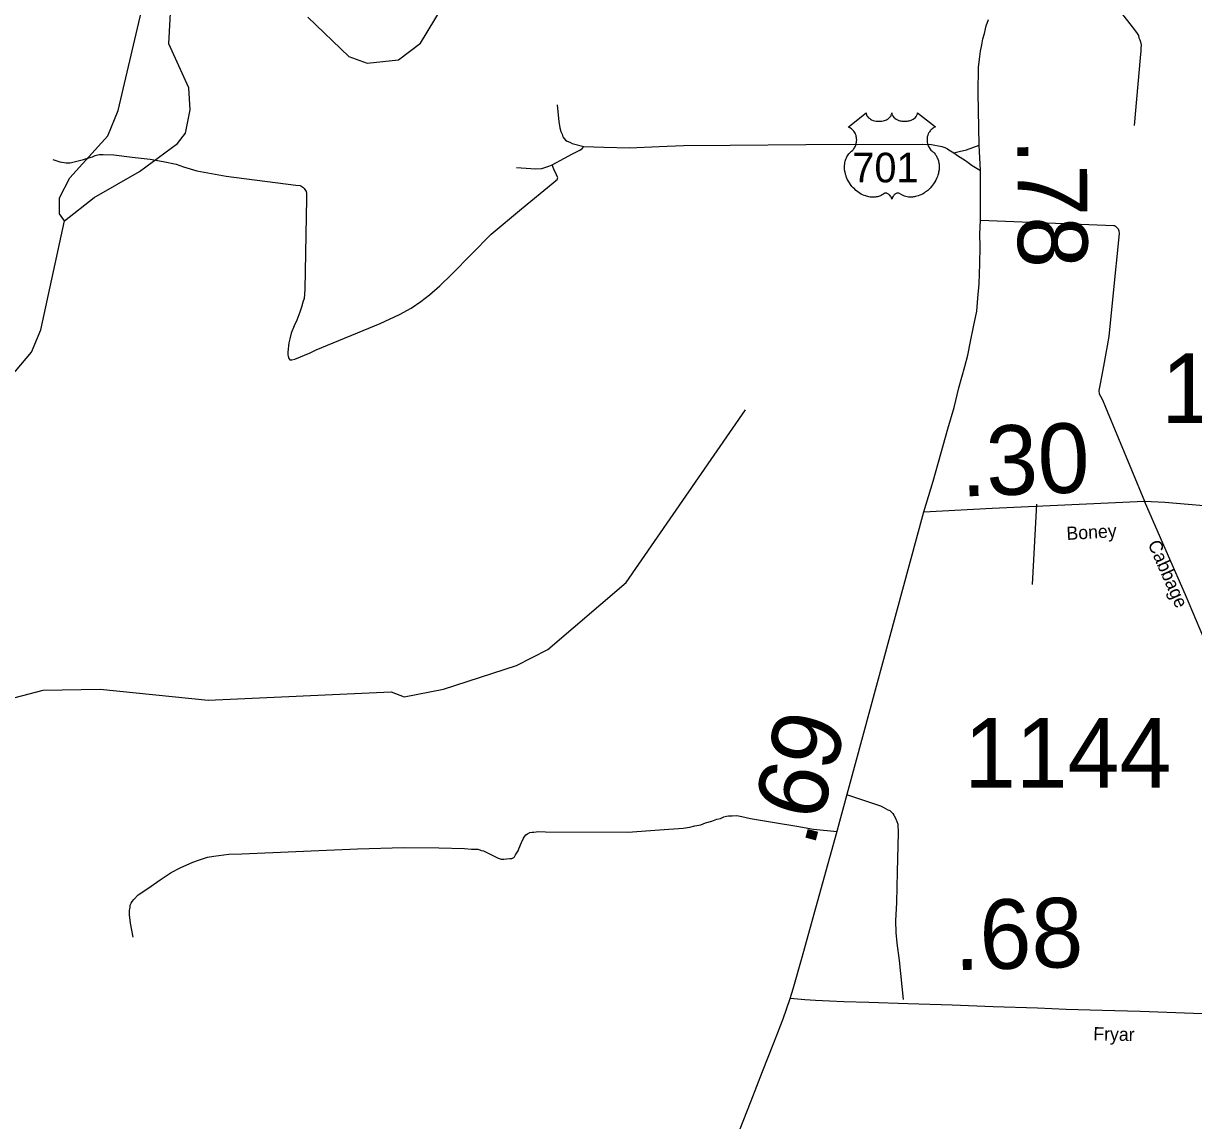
# Model space of a CAD drawing. Extents: x 2093524 to 2270757, y 289120 to 570408.
# Drawn here: x 2192870 to 2201272, y 409015 to 416892 of the extents above; entities that cross this region are included whole.
import ezdxf

# ---------------------------------------------------------------- set-up
doc = ezdxf.new("R2010")
doc.units = 0
for name, color, linetype in [('Exist Hydrographic Creek Single Shore', 7, 'Continuous'), ('Exist Hydrographic Misc Water Feature', 7, 'Continuous'), ('Exist Road Non-System Type 51', 7, 'Continuous'), ('Exist Road Primary US Attributed', 7, 'Continuous'), ('Exist Road Primary US Mileage Hundredths English Label', 7, 'Continuous'), ('Exist Road Primary US Shield CELL', 7, 'Continuous'), ('Exist Road Primary US Shield Number Label', 7, 'Continuous'), ('Exist Road Secondary Mileage Hundredths English Label', 7, 'Continuous'), ('Exist Road Secondary Type 51 Attributed', 7, 'Continuous'), ('Exist Road Secondary Type 51 Label', 7, 'Continuous'), ('Exist Road Secondary Type 51 Number Label', 7, 'Continuous')]:
    doc.layers.add(name, color=color, linetype=linetype)

msp = doc.modelspace()

# ---------------------------------------------------------------- linework, layer by layer
at = {"layer": 'Exist Hydrographic Creek Single Shore'}
for points in [[(2193164.3, 415475.1), (2193130.3, 415525), (2193130.3, 415639.8), (2193204.3, 415782.6), (2193476.4, 416085.5), (2193550.2, 416267.7), (2193817.4, 417410.4), (2193948.2, 417745.7), (2194393.1, 418567.8)], [(2190856.2, 413090.4), (2191079.3, 413433.8), (2191234.3, 413870.2), (2191342.2, 413943.5), (2191534.3, 413946.2), (2191743.3, 413856.8), (2191901.2, 413883.1), (2192000.2, 413933.6), (2192281.3, 414292.2), (2192714.2, 414339.3), (2192813.2, 414396.3), (2192929.3, 414531.8), (2192995.3, 414691.2), (2193164.3, 415475.1)], [(2192306.4, 411920.1), (2193012.3, 412106.1), (2193421.2, 412111.1), (2194196.3, 412033.3), (2195511.3, 412092.4), (2195603.4, 412057.8), (2195886.4, 412111.2), (2196410.3, 412281.2), (2196634.4, 412398), (2197197.5, 412878.9), (2198055.4, 414118)]]:
    msp.add_lwpolyline(points, dxfattribs=at)
at = {"layer": 'Exist Hydrographic Misc Water Feature'}
for points in [[(2194912.4, 416936), (2195205.4, 416654.6), (2195339.3, 416606), (2195563.4, 416631), (2195721.3, 416749.3), (2195927.4, 417092.9)], [(2193164.3, 415475.1), (2193379.2, 415641.3), (2193703.4, 415828.4), (2193977.3, 416029.6), (2194034.3, 416103.9), (2194067.3, 416270.5), (2194057.3, 416428.2), (2193913.3, 416745.9), (2193928.3, 417011.4)]]:
    msp.add_lwpolyline(points, dxfattribs=at)
at = {"layer": 'Exist Road Non-System Type 51'}
msp.add_line((2200144.9, 413441), (2200113, 412863.1), dxfattribs=at)
for points in [[(2200123, 417777.1), (2200830.7, 416866.5), (2200861.1, 416826.6), (2200875.4, 416804.6), (2200879.4, 416788.8), (2200885.6, 416772.9), (2200889.6, 416760.7), (2200895.8, 416738.9), (2200893.9, 416712.7), (2200891.9, 416694.7), (2200888.3, 416645), (2200843.9, 416158.8)], [(2196702.4, 416306.2), (2196708.8, 416234.3), (2196713.2, 416188.3), (2196721.4, 416142.2), (2196729.8, 416116.4), (2196737.9, 416096.3), (2196744.1, 416078.4), (2196752, 416064.5), (2196762, 416054.5), (2196774.3, 416046.7), (2196794.1, 416038.7), (2196810.4, 416030.9), (2196894.6, 416007.5)], [(2196665.3, 415876), (2196755.1, 415924.7), (2196812.8, 415955), (2196854.6, 415977.2), (2196864.5, 415981.2), (2196882.5, 415993.3), (2196894.6, 416007.5)], [(2196894.6, 416007.5), (2197038.4, 416002.4), (2197222.4, 415997.7), (2197434.1, 416007.3), (2197610.1, 416014.6), (2197943.8, 416018.8), (2198487.7, 416022.7), (2199323.2, 416024.4), (2199389.4, 416022.8), (2199463.2, 416009.1), (2199485.4, 416001.5), (2199503.6, 415991.6), (2199515.5, 415983.5), (2199549.6, 415963.8)], [(2199549.6, 415963.8), (2199587.5, 415972.2), (2199641.5, 415984.6), (2199731.1, 416017.3)], [(2199549.6, 415963.8), (2199583.8, 415938.2), (2199626, 415912.4), (2199654.1, 415892.5), (2199682.3, 415872.9), (2199740.6, 415835.3)], [(2193082.5, 415915.2), (2193130.7, 415897.5), (2193176.5, 415892), (2193204.7, 415890.2), (2193302.3, 415914.8), (2193340.2, 415927.2), (2193366.3, 415935.2), (2193386.2, 415943.3), (2193414.2, 415949.6), (2193442.1, 415951.7), (2193520.1, 415948.2), (2193650.3, 415931.1), (2193780.2, 415916.1), (2193874.4, 415900.8), (2193966.5, 415881.2), (2194020.6, 415861.8), (2194114.8, 415834.3), (2194194.9, 415818.9), (2194326.9, 415796), (2194825.2, 415731.3), (2194857.3, 415727.7), (2194863.1, 415725.6), (2194869.3, 415721.5), (2194877, 415715.8), (2194885.4, 415705.8), (2194899.4, 415685.8), (2194901.5, 415674), (2194901.7, 415635.9), (2194890.3, 414982.1), (2194884.7, 414915.9), (2194877, 414890.2), (2194867.1, 414855.9), (2194853.6, 414817.8), (2194833.8, 414761.8), (2194814.2, 414719.6), (2194792.5, 414667.5), (2194782.9, 414627.4), (2194775.1, 414599.3), (2194767.5, 414531.6), (2194769.7, 414511.5), (2194771.5, 414503.6), (2194775.8, 414485.5), (2194783.8, 414477.4), (2194797.9, 414475.5), (2194819.7, 414481.6), (2194929.5, 414526.7), (2194971.2, 414548.8), (2195431.6, 414738.1), (2195569.3, 414800.9), (2195652.9, 414847.5), (2195722.4, 414896), (2195786.3, 414944.2), (2195859.7, 415006.7), (2195947, 415091.3), (2196229, 415379.2), (2196445.8, 415560.5), (2196674.2, 415748.2), (2196703.9, 415774.2), (2196704, 415778.4), (2196706.1, 415784.3), (2196698, 415804.1), (2196677.5, 415846.2), (2196665.3, 415876)], [(2196409.7, 415858.1), (2196513.6, 415851.1), (2196547.6, 415847.2), (2196591.6, 415849.6), (2196641.5, 415866), (2196665.3, 415876)], [(2199741, 415479.5), (2200698.7, 415442), (2200704.9, 415440.2), (2200710.7, 415436.2), (2200718.8, 415428.1), (2200723, 415424.1), (2200729, 415416.1), (2200735, 415402.2), (2200737.2, 415384.5), (2200692.2, 414934), (2200662.5, 414644), (2200625.8, 414431.9), (2200600.6, 414303.8), (2200596.8, 414279.9), (2200591.1, 414255.8), (2200593.3, 414233.7), (2200603.4, 414215.8), (2200617.4, 414190), (2200639.9, 414138), (2200919.2, 413461.2)], [(2198785.7, 411354.4), (2199024.2, 411274.2), (2199042.4, 411266.3), (2199076.5, 411246.6), (2199090.4, 411240.8), (2199112.6, 411218.7), (2199118.6, 411206.7), (2199128.8, 411190.8), (2199141, 411163), (2199149.2, 411143.2), (2199149.6, 411081.1), (2199143.7, 410801.1), (2199139, 410581.1), (2199132.1, 410449.1), (2199134.7, 410365.4), (2199141, 410289.2), (2199157.3, 410164.7), (2199185.8, 409883.9)], [(2193658.8, 410331.5), (2193638.2, 410431.3), (2193631.9, 410493.1), (2193631.5, 410523.2), (2193635.5, 410545.1), (2193637.5, 410561.2), (2193643.3, 410575.2), (2193651.1, 410587.1), (2193663.2, 410601.3), (2193694.7, 410635.5), (2193764.5, 410682), (2193852, 410742.6), (2193931.5, 410797.1), (2193995.4, 410829.6), (2194087.1, 410870.1), (2194135, 410886.5), (2194190.8, 410906.7), (2194238.5, 410913.3), (2194344.4, 410927.9), (2194438.6, 410930.6), (2195267.9, 410966.3), (2195601.7, 410974.7), (2195853.5, 410972.3), (2196037.4, 410967.7), (2196087.6, 410964), (2196133.5, 410964.1), (2196147.5, 410958.3), (2196155.6, 410954.5), (2196173.6, 410950.5), (2196277.8, 410899.2), (2196300, 410891.6), (2196320, 410891.5), (2196338.1, 410893.8), (2196362.1, 410895.9), (2196377.8, 410895.9), (2196392.1, 410904.2), (2196395.8, 410908), (2196403.9, 410922), (2196421.6, 410952.1), (2196427.4, 410966.5), (2196445.1, 411012.4), (2196459, 411038.6), (2196464.9, 411050.7), (2196476.7, 411066.5), (2196488.6, 411074.8), (2196506.5, 411082.6), (2196522.6, 411084.9), (2196534.8, 411085), (2196550.6, 411089), (2196570.6, 411091.2), (2196618.5, 411087.6), (2197210.5, 411085.7), (2197436.2, 411103.1), (2197607.9, 411114.5), (2197654, 411120.8), (2197689.9, 411130.9), (2197733.7, 411139.2), (2197767.8, 411151.6), (2197813.6, 411163.9), (2197849.3, 411177.9), (2197875.3, 411184.3), (2197899.2, 411196.3), (2197917.3, 411200.5), (2197933.1, 411202.5), (2197959.4, 411202.9), (2197993.2, 411204.9), (2198027.1, 411197.3), (2198089.2, 411183.6), (2198261.5, 411154.9), (2198423.7, 411128.1), (2198543.6, 411107), (2198711.9, 411090.2)]]:
    msp.add_lwpolyline(points, dxfattribs=at)
at = {"layer": 'Exist Road Primary US Attributed'}
for points in [[(2199335.3, 413384.4), (2199401.9, 413605.7), (2199456.7, 413802.1), (2199507.5, 413980.5), (2199552.2, 414134.8), (2199585.2, 414276.8), (2199630.2, 414429.1), (2199649.6, 414511), (2199670.9, 414609.3), (2199692.3, 414713.5), (2199715.5, 414825.6), (2199722.6, 414919.6), (2199732.2, 415021.4), (2199737.1, 415165.6), (2199738.2, 415289.6), (2199737.7, 415379.5), (2199741, 415479.5), (2199740.6, 415835.3), (2199731.1, 416017.3), (2199724.8, 416393), (2199727.4, 416574.9), (2199734.8, 416634.8), (2199740.6, 416692.8), (2199752.3, 416737.1), (2199757.7, 416781), (2199769.7, 416819.1), (2199783.2, 416873.3), (2199798.9, 416919.2)], [(2198374.1, 409891.6), (2198397.3, 409961.8), (2198461.3, 410187.3), (2198608.3, 410715.9), (2198699.9, 411049), (2199335.3, 413384.4)], [(2196642.6, 405754.4), (2196732.8, 405925.6), (2196815.5, 406092.5), (2196906.1, 406261.3), (2197041.7, 406521.3), (2197133, 406709.4), (2197228.9, 406931.5), (2197299.4, 407107.9), (2197351.6, 407233.8), (2197418.7, 407413), (2197761.7, 408312.4), (2197836.6, 408498.8), (2197867, 408570.7), (2197932.4, 408737), (2198011.9, 408944.6), (2198096, 409156.9), (2198176.9, 409367.6), (2198257.2, 409572.7), (2198323.9, 409746), (2198374.1, 409891.6)]]:
    msp.add_lwpolyline(points, dxfattribs=at)
at = {"layer": 'Exist Road Primary US Shield CELL'}
msp.add_lwpolyline([(2198921.2, 416250.3), (2198921.6, 416244.9), (2198922.8, 416238.6), (2198923.8, 416235.4), (2198926.8, 416229.1), (2198931.7, 416221.8), (2198938.5, 416214.5), (2198946.1, 416208.2), (2198951.3, 416204.9), (2198960.1, 416200.2), (2198970, 416196), (2198981.1, 416192.8), (2198992.4, 416190.5), (2199004.8, 416189.2), (2199017, 416188.9), (2199030.2, 416189.9), (2199044.8, 416192.7), (2199051.6, 416194.5), (2199059.1, 416197.1), (2199066.1, 416199.9), (2199073.8, 416204), (2199079.9, 416208), (2199084.7, 416211.5), (2199091.6, 416218), (2199097, 416224.8), (2199099.3, 416228.6), (2199101.3, 416232.2), (2199103.9, 416240), (2199104.7, 416243.4), (2199105.2, 416250.5), (2199105.7, 416244.5), (2199106.3, 416240.8), (2199107.3, 416237.2), (2199108.8, 416233.3), (2199111.5, 416227.8), (2199114.6, 416223.3), (2199120.3, 416216.5), (2199123.9, 416213.2), (2199127.1, 416210.5), (2199135.9, 416204.5), (2199146.1, 416199.3), (2199151.1, 416197.1), (2199156.3, 416195.3), (2199162.8, 416193.3), (2199169.6, 416191.7), (2199176.2, 416190.6), (2199183.1, 416189.6), (2199190.1, 416189.1), (2199195.8, 416188.9), (2199202.8, 416189), (2199209.2, 416189.4), (2199215.8, 416190.1), (2199223.1, 416191.4), (2199229, 416192.6), (2199236.7, 416194.7), (2199243.7, 416197.2), (2199249.8, 416199.9), (2199257.8, 416204), (2199264.3, 416208.1), (2199269, 416211.9), (2199274.6, 416217), (2199279.9, 416223.2), (2199283, 416227.7), (2199285.2, 416232.3), (2199287.3, 416237.2), (2199288.5, 416242.3), (2199289.1, 416246.8), (2199289.3, 416250.7), (2199417.9, 416148.2), (2199414.8, 416147.1), (2199407.8, 416143.6), (2199402.3, 416140.4), (2199393.5, 416134.1), (2199389.7, 416130.7), (2199385.9, 416127.1), (2199382.4, 416123.3), (2199379.3, 416119.8), (2199375.6, 416114.6), (2199372.2, 416109.4), (2199369, 416103.7), (2199366.6, 416098.8), (2199362.6, 416088.5), (2199360.7, 416081.9), (2199359.5, 416076.4), (2199358, 416064.9), (2199357.6, 416059.4), (2199357.6, 416054), (2199357.9, 416048.3), (2199358.4, 416042.9), (2199359.4, 416037.2), (2199360.3, 416032.2), (2199361.9, 416026), (2199364.2, 416018.9), (2199367, 416012), (2199372.9, 416000.8), (2199380.5, 415989.4), (2199385.9, 415983), (2199391.2, 415977.5), (2199399.1, 415970.8), (2199403.4, 415967), (2199408.3, 415962.1), (2199416.4, 415952.8), (2199419.7, 415948.3), (2199423, 415943.4), (2199426, 415938.3), (2199429, 415932.8), (2199431.5, 415928.1), (2199436, 415917), (2199439.3, 415906.3), (2199440.8, 415900.7), (2199443.2, 415888.1), (2199444.1, 415881.9), (2199445.1, 415869.5), (2199445.1, 415854.7), (2199444, 415840.5), (2199441.3, 415824), (2199439.1, 415814.2), (2199435.8, 415802.7), (2199432.5, 415792.7), (2199426.6, 415778.1), (2199421.4, 415767.4), (2199414.6, 415755), (2199410, 415747.4), (2199404.6, 415739.4), (2199397.9, 415730.1), (2199390, 415720.2), (2199380.5, 415709.8), (2199372.8, 415702.1), (2199362.8, 415693.2), (2199356.7, 415688.2), (2199348, 415681.6), (2199336.2, 415673.7), (2199324.5, 415667), (2199314.5, 415661.9), (2199305.7, 415658.1), (2199294.3, 415653.7), (2199275.4, 415648.5), (2199268.5, 415647.1), (2199260.2, 415645.8), (2199252.6, 415645.1), (2199245.1, 415644.6), (2199235.1, 415644.6), (2199225.2, 415645.4), (2199215.7, 415646.8), (2199205.9, 415648.8), (2199195.7, 415651.8), (2199186.4, 415655.5), (2199177, 415660.1), (2199161.1, 415670.2), (2199156.5, 415672.6), (2199153.9, 415673.3), (2199147.7, 415673.6), (2199142, 415672.4), (2199136, 415670), (2199132.5, 415668.1), (2199127.7, 415665), (2199124.1, 415662.1), (2199119.7, 415657.9), (2199116.6, 415654.4), (2199114.3, 415651.7), (2199109.8, 415644.6), (2199108.2, 415641.3), (2199106.6, 415637), (2199105.1, 415630.6), (2199103.1, 415638.6), (2199100.7, 415643.9), (2199098, 415648.5), (2199095.1, 415652.5), (2199090.7, 415657.7), (2199086.6, 415661.6), (2199081.8, 415665.5), (2199076.6, 415668.6), (2199072.5, 415670.8), (2199068.7, 415672.2), (2199064, 415673.4), (2199060.2, 415673.7), (2199057.1, 415673.6), (2199052.8, 415672.6), (2199047, 415668.4), (2199041.5, 415664.6), (2199035.5, 415660.9), (2199028.4, 415657.1), (2199023.1, 415654.7), (2199016.9, 415652.2), (2199009.6, 415649.8), (2199001.7, 415647.7), (2198993.6, 415646.1), (2198986.5, 415645), (2198978.8, 415644.3), (2198971.9, 415644.1), (2198964.7, 415644.2), (2198957.9, 415644.7), (2198950.1, 415645.4), (2198940.4, 415646.8), (2198932.3, 415648.7), (2198923.8, 415650.9), (2198915.1, 415653.7), (2198905.7, 415657.2), (2198894, 415662.3), (2198885.9, 415666.5), (2198873.1, 415673.9), (2198858, 415684.3), (2198846.7, 415693.5), (2198838.4, 415701), (2198826.1, 415713.5), (2198819, 415721.6), (2198807.7, 415736.2), (2198800.5, 415746.8), (2198795.8, 415754.5), (2198789, 415767), (2198785.2, 415774.8), (2198780.3, 415786.2), (2198776.5, 415796.6), (2198773.3, 415806.5), (2198771.6, 415812.8), (2198769.2, 415823.8), (2198767.7, 415831.6), (2198766.2, 415842.3), (2198765.5, 415853.7), (2198765.3, 415864.1), (2198765.6, 415872.7), (2198766.6, 415882.8), (2198768.3, 415893.6), (2198770.3, 415902.8), (2198772.2, 415909.4), (2198774.9, 415917.4), (2198778.5, 415926.3), (2198782.8, 415934.8), (2198786.8, 415941.9), (2198791.9, 415949.5), (2198796.9, 415955.9), (2198803.5, 415963.1), (2198810.3, 415969.6), (2198816.6, 415974.7), (2198824, 415982), (2198827.9, 415986.4), (2198832.6, 415992.6), (2198836.3, 415998.3), (2198839.3, 416003.4), (2198843.2, 416010.9), (2198845.5, 416016.5), (2198848.5, 416025.2), (2198850, 416031.2), (2198851.5, 416039.1), (2198852.5, 416046.4), (2198852.9, 416055.6), (2198852.6, 416063.2), (2198851.7, 416072.1), (2198850, 416080.6), (2198848, 416088.1), (2198844.8, 416096.6), (2198841.9, 416102.8), (2198836.9, 416111.3), (2198831.5, 416119.1), (2198825.8, 416125.5), (2198820.1, 416131.2), (2198814.6, 416135.4), (2198809.4, 416139.1), (2198802.9, 416143.1), (2198796.6, 416146.2), (2198792.6, 416147.8)], close=True, dxfattribs=at)
at = {"layer": 'Exist Road Secondary Type 51 Attributed'}
for points in [[(2200919.2, 413461.2), (2201065.8, 413453.9), (2201959.9, 413378), (2202074.4, 413382.3), (2202254.4, 413379.6), (2202450.2, 413395.1), (2202514, 413405.3), (2202597.9, 413434.1), (2203336.8, 413618.3), (2203519.6, 413665.5), (2203664, 413702.4), (2203759.9, 413734.8), (2203807, 413748.1)], [(2199335.3, 413384.4), (2199824.8, 413410.7), (2200919.2, 413461.2)], [(2201975.8, 409761.2), (2201950.9, 409988.5), (2201904.9, 410389), (2201871.4, 410684.7), (2201847.5, 410902), (2201819.9, 411140.6), (2201800.1, 411261.3), (2201750, 411492), (2201717.5, 411594.1), (2201669.4, 411733.8), (2201647.9, 411779.5), (2201542.4, 412028.2), (2201372.3, 412415.9), (2201212.5, 412788.8), (2201091.4, 413067.9), (2200919.2, 413461.2)], [(2201975.8, 409761.2), (2201792.2, 409769.5), (2201536.2, 409776.4), (2201271.6, 409783.3), (2200887.3, 409797.9), (2200614.1, 409805.5), (2200355.7, 409813.1), (2200151.1, 409823.3), (2199832.2, 409832.7), (2199539.3, 409844.5), (2199219.4, 409854.3), (2198938.9, 409863.2), (2198761.5, 409868.4), (2198658.1, 409871.5), (2198557.1, 409877.4), (2198480.3, 409881.9), (2198374.1, 409891.6)]]:
    msp.add_lwpolyline(points, dxfattribs=at)

# ---------------------------------------------------------------- texts
at = {"layer": 'Exist Road Primary US Mileage Hundredths English Label'}
for s, rotation, p in [('.78', 270.32206, (2200006.1, 416064.1)), ('.69', 75.09556, (2198544.1, 410967.6))]:
    msp.add_text(s, height=500, rotation=rotation, dxfattribs=at).set_placement(p)
at = {"layer": 'Exist Road Primary US Shield Number Label'}
msp.add_text('701', height=212.5, dxfattribs=at).set_placement((2198822.4, 415750.9))
at = {"layer": 'Exist Road Secondary Mileage Hundredths English Label'}
for s, rotation, p in [('.30', 2.01067, (2199603.2, 413494.8)), ('.68', 1.50441, (2199554.6, 410094.4))]:
    msp.add_text(s, height=500, rotation=rotation, dxfattribs=at).set_placement(p)
at = {"layer": 'Exist Road Secondary Type 51 Label'}
for s, rotation, p in [('Boney', 3.19401, (2200361.5, 413183.1)), ('Cabbage', 293.73152, (2200940.5, 413157.7)), ('Fryar', 358.93814, (2200550.9, 409591.4))]:
    msp.add_text(s, height=95, rotation=rotation, dxfattribs=at).set_placement(p)
at = {"layer": 'Exist Road Secondary Type 51 Number Label'}
for s, p in [('1145', (2201040.4, 414022.2)), ('1144', (2199623.8, 411406.2))]:
    msp.add_text(s, height=500, dxfattribs=at).set_placement(p)

doc.saveas('drawing.dxf')
